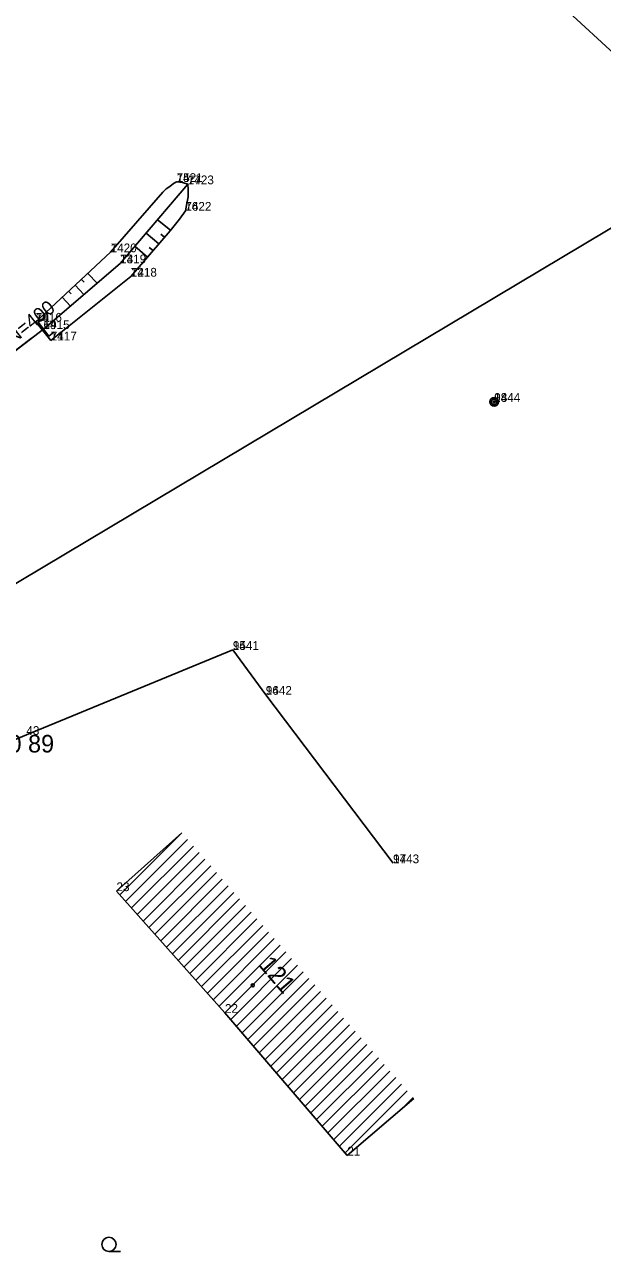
# Model space of a CAD drawing. Extents: x -559180 to -551373, y -1076947 to -1072071.
# Drawn here: x -554497 to -554464, y -1073517.4 to -1073447.4 of the extents above; entities that cross this region are included whole.
import ezdxf

# ---------------------------------------------------------------- set-up
doc = ezdxf.new("R2010")
doc.units = 0
for name, color, linetype in [('12_PLOTY', 7, 'Continuous'), ('14_BUDOVY', 7, 'Continuous'), ('1_VODA_ZN', 7, 'Continuous'), ('20_EL_ZN', 7, 'Continuous'), ('26_SRAFY', 7, 'Continuous'), ('27_HRANA_PATA', 7, 'Continuous'), ('32', 7, 'Continuous'), ('3_BODY', 7, 'Continuous'), ('40_KANAL_ZN', 7, 'Continuous'), ('45_ZN_KULTURY', 7, 'Continuous'), ('47_ZN_STAV_OBJ$', 7, 'Continuous'), ('49_POPIS_KANAL', 7, 'Continuous'), ('54_C_POPISNA', 7, 'Continuous'), ('6_VYSKY', 7, 'Continuous'), ('kanal_stáv', 7, 'Continuous')]:
    doc.layers.add(name, color=color, linetype=linetype)

# ---------------------------------------------------------------- blocks, each defined once
blk = doc.blocks.new('POINT_DISPLAY')
blk.add_line((0, 0), (0, 0))
blk = doc.blocks.new('BZ')
at = {"layer": '47_ZN_STAV_OBJ$'}
blk.add_circle((0, 0), 0.0875, dxfattribs=at)
blk = doc.blocks.new('ZAHRAD')
at = {"layer": '45_ZN_KULTURY'}
blk.add_line((0, 0), (0.65, 0.003), dxfattribs=at)
blk.add_circle((0, 0.403), 0.403, dxfattribs=at)
blk = doc.blocks.new('SLDP')
at = {"layer": '20_EL_ZN'}
for radius in [0.25, 0.158, 0.05]:
    blk.add_circle((0, 0), radius, dxfattribs=at)
blk = doc.blocks.new('VYUST')
at = {"layer": '40_KANAL_ZN'}
for p, q in [((-0.35, 0.5), (0, 0.5)), ((0, 0.5), (0, -0.5)), ((0, 0), (3, 0.001)), ((-0.35, -0.5), (0, -0.5))]:
    blk.add_line(p, q, dxfattribs=at)
blk = doc.blocks.new('JS400')
at = {"layer": '49_POPIS_KANAL'}
blk.add_text('DN=400', height=0.8, rotation=0.00002, dxfattribs=at).set_placement((0.698, -0.047))

msp = doc.modelspace()

# ---------------------------------------------------------------- linework, layer by layer
at = {"layer": '12_PLOTY'}
for p, q in [((-554496.9, -1073487.92), (-554485.12, -1073483.07)), ((-554485.12, -1073483.07), (-554483.24, -1073485.63)), ((-554483.24, -1073485.63), (-554475.98, -1073495.24)), ((-554516.67, -1073496.07), (-554496.9, -1073487.92))]:
    msp.add_line(p, q, dxfattribs=at)
at = {"layer": '14_BUDOVY'}
for p, q in [((-554488.029, -1073493.502), (-554491.76, -1073496.83)), ((-554485.57, -1073503.77), (-554491.76, -1073496.83)), ((-554478.59, -1073511.91), (-554485.57, -1073503.77)), ((-554474.794, -1073508.655), (-554478.59, -1073511.91))]:
    msp.add_line(p, q, dxfattribs=at)
at = {"layer": '26_SRAFY'}
for p, q in [((-554489.419, -1073458.531), (-554488.668, -1073459.129)), ((-554490.07, -1073459.29), (-554489.341, -1073459.916)), ((-554489.234, -1073459.348), (-554489.015, -1073459.536)), ((-554490.72, -1073460.05), (-554489.992, -1073460.675)), ((-554489.885, -1073460.108), (-554489.666, -1073460.295)), ((-554493.602, -1073462.096), (-554493.754, -1073461.933)), ((-554492.869, -1073462.152), (-554493.387, -1073461.593)), ((-554494.343, -1073462.768), (-554494.487, -1073462.613)), ((-554493.628, -1073462.803), (-554494.12, -1073462.273)), ((-554494.388, -1073463.455), (-554494.854, -1073462.953))]:
    msp.add_line(p, q, dxfattribs=at)
at = {"layer": '27_HRANA_PATA'}
for p, q in [((-554491.55, -1073461.02), (-554487.69, -1073456.51)), ((-554496.36, -1073464.35), (-554492.09, -1073460.39)), ((-554495.92, -1073464.77), (-554491.55, -1073461.02)), ((-554495.51, -1073465.42), (-554490.94, -1073461.78)), ((-554496.36, -1073464.35), (-554495.51, -1073465.42))]:
    msp.add_line(p, q, dxfattribs=at)
for points in [[(-554492.09, -1073460.39), (-554489.112, -1073456.951), (-554488.915, -1073456.771), (-554488.723, -1073456.629), (-554488.501, -1073456.475), (-554488.33, -1073456.38)], [(-554488.33, -1073456.38), (-554488.15, -1073456.391), (-554487.988, -1073456.418), (-554487.69, -1073456.51)], [(-554487.83, -1073458.02), (-554487.736, -1073457.6), (-554487.675, -1073457.23), (-554487.668, -1073456.805), (-554487.69, -1073456.51)], [(-554490.94, -1073461.78), (-554488.69, -1073459.157), (-554488.165, -1073458.498), (-554487.83, -1073458.02)]]:
    msp.add_lwpolyline(points, dxfattribs=at)
at = {"layer": '32'}
for p, q in [((-554491.57, -1073497.043), (-554488.029, -1073493.502)), ((-554491.237, -1073497.417), (-554487.699, -1073493.879)), ((-554490.903, -1073497.791), (-554487.37, -1073494.257)), ((-554490.57, -1073498.164), (-554487.04, -1073494.634)), ((-554490.237, -1073498.538), (-554486.71, -1073495.012)), ((-554489.903, -1073498.912), (-554486.381, -1073495.389)), ((-554489.57, -1073499.286), (-554486.051, -1073495.767)), ((-554489.237, -1073499.659), (-554485.721, -1073496.144)), ((-554488.903, -1073500.033), (-554485.392, -1073496.522)), ((-554488.57, -1073500.407), (-554485.062, -1073496.899)), ((-554488.236, -1073500.78), (-554484.732, -1073497.276)), ((-554487.903, -1073501.154), (-554484.403, -1073497.654)), ((-554487.57, -1073501.528), (-554484.073, -1073498.031)), ((-554487.236, -1073501.902), (-554483.743, -1073498.409)), ((-554486.903, -1073502.275), (-554483.414, -1073498.786)), ((-554486.57, -1073502.649), (-554483.084, -1073499.164)), ((-554486.236, -1073503.023), (-554482.754, -1073499.541)), ((-554485.903, -1073503.397), (-554482.425, -1073499.918)), ((-554485.57, -1073503.77), (-554482.095, -1073500.296)), ((-554485.243, -1073504.151), (-554481.765, -1073500.673)), ((-554484.917, -1073504.532), (-554481.436, -1073501.051)), ((-554484.59, -1073504.913), (-554481.106, -1073501.428)), ((-554484.264, -1073505.293), (-554480.776, -1073501.806)), ((-554483.937, -1073505.674), (-554480.447, -1073502.183)), ((-554483.611, -1073506.055), (-554480.117, -1073502.561)), ((-554483.285, -1073506.435), (-554479.787, -1073502.938)), ((-554482.958, -1073506.816), (-554479.458, -1073503.315)), ((-554482.632, -1073507.197), (-554479.128, -1073503.693)), ((-554482.305, -1073507.577), (-554478.798, -1073504.07)), ((-554481.979, -1073507.958), (-554478.469, -1073504.448)), ((-554481.652, -1073508.339), (-554478.139, -1073504.825)), ((-554481.326, -1073508.719), (-554477.809, -1073505.203)), ((-554481, -1073509.1), (-554477.48, -1073505.58)), ((-554480.673, -1073509.481), (-554477.15, -1073505.958)), ((-554480.347, -1073509.861), (-554476.82, -1073506.335)), ((-554480.02, -1073510.242), (-554476.491, -1073506.712)), ((-554479.694, -1073510.623), (-554476.161, -1073507.09)), ((-554479.367, -1073511.003), (-554475.831, -1073507.467)), ((-554479.041, -1073511.384), (-554475.502, -1073507.845)), ((-554478.715, -1073511.765), (-554475.172, -1073508.222)), ((-554475.522, -1073509.279), (-554474.842, -1073508.6))]:
    msp.add_line(p, q, dxfattribs=at)
at = {"layer": 'kanal_stáv'}
for p, q in [((-554481.42, -1073432.46), (-554456.89, -1073455.03)), ((-554456.89, -1073455.03), (-554514.39, -1073489.37))]:
    msp.add_line(p, q, dxfattribs=at)

# ---------------------------------------------------------------- block references
at = {"layer": '1_VODA_ZN'}
for p in [(-554488.33, -1073456.38), (-554487.69, -1073456.51), (-554487.83, -1073458.02), (-554492.09, -1073460.39), (-554491.55, -1073461.02), (-554490.94, -1073461.78), (-554496.36, -1073464.35), (-554495.92, -1073464.77), (-554495.51, -1073465.42), (-554470.21, -1073468.92), (-554485.12, -1073483.07), (-554483.24, -1073485.63), (-554496.9, -1073487.92), (-554475.98, -1073495.24), (-554491.76, -1073496.83), (-554485.57, -1073503.77), (-554478.59, -1073511.91)]:
    msp.add_blockref('POINT_DISPLAY', p, dxfattribs=at)
at = {"layer": '20_EL_ZN'}
msp.add_blockref('SLDP', (-554470.21, -1073468.92), dxfattribs=at)
at = {"layer": '32'}
msp.add_blockref('POINT_DISPLAY', (-554488.029, -1073493.502), dxfattribs=at)
at = {"layer": '40_KANAL_ZN', "xscale": 1.0000007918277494}
for p, yscale, rotation in [((-554495.92, -1073464.77), 1.0000007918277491, -142.56702906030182), ((-554498.99, -1073467.12), 1.0000007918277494, 37.43297093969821)]:
    msp.add_blockref('VYUST', p, dxfattribs=dict(at, yscale=yscale, rotation=rotation))
at = {"layer": '45_ZN_KULTURY'}
msp.add_blockref('ZAHRAD', (-554492.186, -1073517.383), dxfattribs=at)
at = {"layer": '47_ZN_STAV_OBJ$'}
msp.add_blockref('BZ', (-554483.982, -1073502.203), dxfattribs=at)
at = {"layer": '49_POPIS_KANAL', "xscale": 0.9999989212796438, "yscale": 0.9999989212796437, "rotation": 38.44525952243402}
msp.add_blockref('JS400', (-554498.862, -1073466.549), dxfattribs=at)

# ---------------------------------------------------------------- texts
at = {"layer": '3_BODY'}
for s, p in [('75', (-554488.33, -1073456.38)), ('1421', (-554488.33, -1073456.38)), ('77', (-554487.69, -1073456.51)), ('1423', (-554487.69, -1073456.51)), ('76', (-554487.83, -1073458.02)), ('1422', (-554487.83, -1073458.02)), ('74', (-554492.09, -1073460.39)), ('1420', (-554492.09, -1073460.39)), ('73', (-554491.55, -1073461.02)), ('1419', (-554491.55, -1073461.02)), ('72', (-554490.94, -1073461.78)), ('1418', (-554490.94, -1073461.78)), ('70', (-554496.36, -1073464.35)), ('1416', (-554496.36, -1073464.35)), ('69', (-554495.92, -1073464.77)), ('1415', (-554495.92, -1073464.77)), ('71', (-554495.51, -1073465.42)), ('1417', (-554495.51, -1073465.42)), ('98', (-554470.21, -1073468.92)), ('1444', (-554470.21, -1073468.92)), ('95', (-554485.12, -1073483.07)), ('1441', (-554485.12, -1073483.07)), ('96', (-554483.24, -1073485.63)), ('1442', (-554483.24, -1073485.63)), ('43', (-554496.9, -1073487.92)), ('97', (-554475.98, -1073495.24)), ('1443', (-554475.98, -1073495.24)), ('23', (-554491.76, -1073496.83)), ('22', (-554485.57, -1073503.77)), ('21', (-554478.59, -1073511.91))]:
    msp.add_text(s, height=0.5, dxfattribs=at).set_placement(p)
at = {"layer": '54_C_POPISNA'}
msp.add_text('121', height=1, rotation=310.61289, dxfattribs=at).set_placement((-554483.678, -1073501.066))
at = {"layer": '6_VYSKY'}
msp.add_text('420 89', height=1, dxfattribs=at).set_placement((-554499.405, -1073488.92))

doc.saveas('drawing.dxf')
